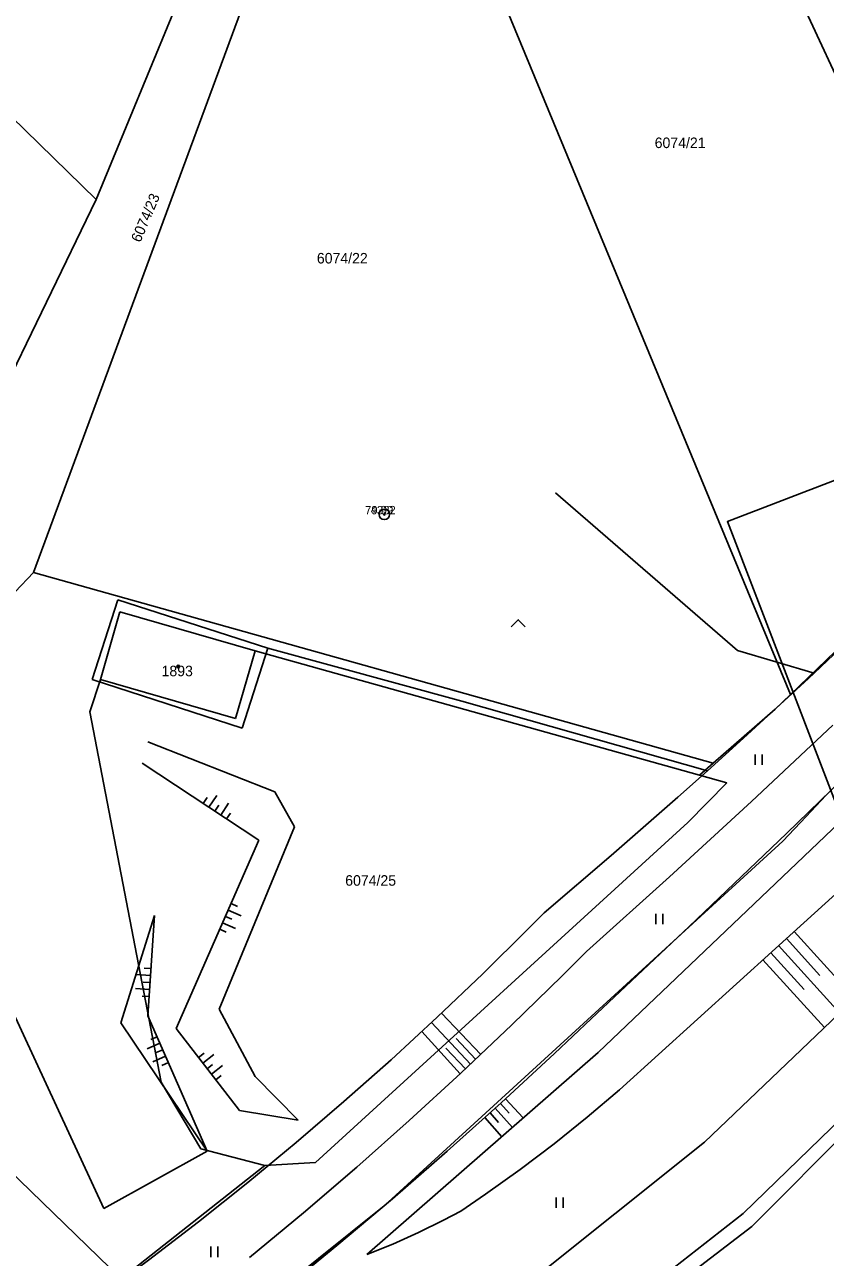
# Model space of a CAD drawing. Extents: x -540150 to -533593, y -1185082 to -1180066.
# Drawn here: x -533946.3 to -533889.2, y -1182174 to -1182086.2 of the extents above; entities that cross this region are included whole.
import ezdxf

# ---------------------------------------------------------------- set-up
doc = ezdxf.new("R2010")
doc.units = 0
for name, color, linetype in [('KN_HRAN_PARCEL', 7, 'Continuous'), ('KN_PARC_Č', 7, 'Continuous'), ('KN_VKP_HRAN_', 7, 'Continuous'), ('maska', 7, 'Continuous'), ('Vrstva 11', 7, 'Continuous'), ('Vrstva 14', 7, 'Continuous'), ('Vrstva 15', 7, 'Continuous'), ('Vrstva 21', 7, 'Continuous'), ('Vrstva 22', 7, 'Continuous'), ('Vrstva 23', 7, 'Continuous'), ('Vrstva 36', 7, 'Continuous'), ('Vrstva 39', 7, 'Continuous'), ('Vrstva 5', 7, 'Continuous')]:
    doc.layers.add(name, color=color, linetype=linetype)

msp = doc.modelspace()

# ---------------------------------------------------------------- linework, layer by layer
at = {"layer": 'KN_HRAN_PARCEL'}
for p, q in [((-533903.568, -1182057.262), (-533875.408, -1182118.062)), ((-533920.398, -1182064.742), (-533891.698, -1182133.942)), ((-533924.018, -1182066.702), (-533945.658, -1182125.252)), ((-533928.628, -1182068.252), (-533941.178, -1182098.702)), ((-533941.178, -1182098.702), (-533952.788, -1182122.602)), ((-534009.988, -1182107.232), (-533939.398, -1182175.582)), ((-533891.698, -1182133.942), (-533876.978, -1182119.772)), ((-533961.298, -1182141.692), (-533945.658, -1182125.252)), ((-533945.658, -1182125.252), (-533897.218, -1182138.852)), ((-533939.498, -1182128.072), (-533940.878, -1182132.872)), ((-533929.868, -1182130.852), (-533939.498, -1182128.072)), ((-533931.258, -1182135.652), (-533929.868, -1182130.852)), ((-533898.178, -1182139.692), (-533929.868, -1182130.852)), ((-533940.878, -1182132.872), (-533941.648, -1182135.192)), ((-533940.878, -1182132.872), (-533931.258, -1182135.652)), ((-533892.788, -1182134.992), (-533891.698, -1182133.942)), ((-533941.648, -1182135.192), (-533936.568, -1182161.572)), ((-533897.218, -1182138.852), (-533892.788, -1182134.992)), ((-533898.178, -1182139.692), (-533897.218, -1182138.852)), ((-533899.028, -1182143.072), (-533896.238, -1182140.232)), ((-533896.238, -1182140.232), (-533898.178, -1182139.692)), ((-533889.148, -1182141.122), (-533890.588, -1182142.642)), ((-533925.558, -1182167.282), (-533899.028, -1182143.072)), ((-533890.588, -1182142.642), (-533892.238, -1182144.392)), ((-533892.238, -1182144.392), (-533920.668, -1182170.382)), ((-533936.568, -1182161.572), (-533933.738, -1182166.322)), ((-533933.738, -1182166.322), (-533929.168, -1182167.492)), ((-533939.398, -1182175.582), (-533929.168, -1182167.492)), ((-533929.168, -1182167.492), (-533925.558, -1182167.282)), ((-533920.668, -1182170.382), (-533936.208, -1182182.822))]:
    msp.add_line(p, q, dxfattribs=at)
at = {"layer": 'KN_VKP_HRAN_'}
msp.add_line((-533960.308, -1182080.062), (-533941.178, -1182098.702), dxfattribs=at)
at = {"layer": 'maska'}
msp.add_lwpolyline([(-533697.616, -1182129.586), (-533865.618, -1182194.203), (-533867.947, -1182195.098), (-533896.2, -1182121.641), (-533877.017, -1182114.263), (-533909.191, -1182030.612), (-533758.043, -1181972.477)], close=True, dxfattribs=at)
at = {"layer": 'Vrstva 11'}
for p, q in [((-533908.438, -1182119.582), (-533895.488, -1182130.822)), ((-533928.949, -1182130.662), (-533915.118, -1182134.422)), ((-533895.488, -1182130.822), (-533890.021, -1182132.423)), ((-533915.118, -1182134.422), (-533897.623, -1182139.383))]:
    msp.add_line(p, q, dxfattribs=at)
at = {"layer": 'Vrstva 14'}
for p, q in [((-533890.021, -1182132.423), (-533885.854, -1182128.481)), ((-533890.427, -1182132.802), (-533890.021, -1182132.423)), ((-533895.055, -1182137.064), (-533890.427, -1182132.802)), ((-533894.477, -1182141.57), (-533888.678, -1182136.136)), ((-533928.448, -1182140.882), (-533937.508, -1182137.312)), ((-533891.984, -1182143.847), (-533885.078, -1182137.132)), ((-533937.908, -1182138.852), (-533929.588, -1182144.332)), ((-533883.698, -1182138.752), (-533905.408, -1182159.462)), ((-533927.048, -1182143.372), (-533928.448, -1182140.882)), ((-533904.471, -1182145.41), (-533899.736, -1182141.267)), ((-533903.878, -1182162.122), (-533881.298, -1182141.622)), ((-533900.331, -1182146.946), (-533894.477, -1182141.57)), ((-533932.418, -1182156.372), (-533927.048, -1182143.372)), ((-533898.913, -1182150.473), (-533891.984, -1182143.847)), ((-533929.588, -1182144.332), (-533935.498, -1182157.742)), ((-533909.258, -1182149.492), (-533904.471, -1182145.41)), ((-533897.818, -1182165.842), (-533876.048, -1182145.012)), ((-533906.238, -1182152.262), (-533900.331, -1182146.946)), ((-533937.038, -1182149.692), (-533939.438, -1182157.342)), ((-533937.498, -1182156.842), (-533937.038, -1182149.692)), ((-533895.068, -1182170.922), (-533873.078, -1182149.542)), ((-533894.448, -1182171.852), (-533872.858, -1182150.152)), ((-533905.898, -1182157.042), (-533898.913, -1182150.473)), ((-533907.97, -1182153.992), (-533906.238, -1182152.262)), ((-533916.873, -1182156.933), (-533913.628, -1182153.839)), ((-533911.55, -1182157.484), (-533907.97, -1182153.992)), ((-533940.648, -1182170.562), (-533947.258, -1182156.292)), ((-533933.288, -1182166.472), (-533937.498, -1182156.842)), ((-533929.848, -1182161.152), (-533932.418, -1182156.372)), ((-533908.511, -1182159.52), (-533905.898, -1182157.042)), ((-533939.438, -1182157.342), (-533933.288, -1182166.472)), ((-533935.498, -1182157.742), (-533930.978, -1182163.582)), ((-533915.185, -1182160.918), (-533911.55, -1182157.484)), ((-533905.408, -1182159.462), (-533921.898, -1182173.842)), ((-533912.311, -1182163.031), (-533908.511, -1182159.52)), ((-533926.798, -1182164.262), (-533929.848, -1182161.152)), ((-533918.875, -1182164.293), (-533915.185, -1182160.918)), ((-533926.931, -1182165.86), (-533923.526, -1182162.945)), ((-533916.165, -1182166.482), (-533912.311, -1182163.031)), ((-533930.978, -1182163.582), (-533926.798, -1182164.262)), ((-533922.619, -1182167.609), (-533918.875, -1182164.293)), ((-533922.308, -1182185.372), (-533897.818, -1182165.842)), ((-533933.288, -1182166.472), (-533940.648, -1182170.562)), ((-533920.071, -1182169.873), (-533916.165, -1182166.482)), ((-533926.414, -1182170.865), (-533922.619, -1182167.609)), ((-533924.03, -1182173.204), (-533920.071, -1182169.873)), ((-533930.262, -1182174.06), (-533926.414, -1182170.865)), ((-533919.828, -1182190.232), (-533895.068, -1182170.922)), ((-533919.128, -1182190.612), (-533894.448, -1182171.852)), ((-533928.04, -1182176.472), (-533924.03, -1182173.204))]:
    msp.add_line(p, q, dxfattribs=at)
for points in [[(-533899.736, -1182141.267), (-533897.623, -1182139.383), (-533895.055, -1182137.064)], [(-533913.628, -1182153.839), (-533910.439, -1182150.688), (-533909.258, -1182149.492)], [(-533923.526, -1182162.945), (-533920.173, -1182159.969), (-533916.873, -1182156.933)], [(-533903.878, -1182162.122), (-533906.191, -1182164.068), (-533908.555, -1182165.953), (-533910.968, -1182167.774)], [(-533933.896, -1182171.507), (-533930.389, -1182168.715), (-533926.931, -1182165.86)], [(-533910.968, -1182167.774), (-533913.428, -1182169.531), (-533915.208, -1182170.742)], [(-533921.898, -1182173.842), (-533920.04, -1182173.1), (-533918.213, -1182172.283), (-533916.421, -1182171.395), (-533915.208, -1182170.742)], [(-533941.058, -1182176.902), (-533937.453, -1182174.237), (-533933.896, -1182171.507)]]:
    msp.add_lwpolyline(points, dxfattribs=at)
at = {"layer": 'Vrstva 15'}
for p, q in [((-533933.564, -1182141.713), (-533933.289, -1182141.295)), ((-533933.147, -1182141.988), (-533932.597, -1182141.153)), ((-533932.729, -1182142.263), (-533932.454, -1182141.845)), ((-533932.311, -1182142.538), (-533931.761, -1182141.703)), ((-533931.894, -1182142.813), (-533931.619, -1182142.395)), ((-533931.578, -1182148.848), (-533931.12, -1182149.05)), ((-533931.981, -1182149.763), (-533931.523, -1182149.965)), ((-533931.779, -1182149.305), (-533930.864, -1182149.709)), ((-533932.384, -1182150.678), (-533931.927, -1182150.88)), ((-533932.183, -1182150.221), (-533931.268, -1182150.624)), ((-533887.111, -1182155.597), (-533891.439, -1182150.829)), ((-533888.195, -1182156.634), (-533892.55, -1182151.837)), ((-533889.612, -1182153.958), (-533891.995, -1182151.333)), ((-533890.723, -1182154.966), (-533893.105, -1182152.342)), ((-533937.281, -1182153.471), (-533937.78, -1182153.439)), ((-533889.279, -1182157.672), (-533893.661, -1182152.846)), ((-533937.313, -1182153.97), (-533938.311, -1182153.906)), ((-533937.345, -1182154.469), (-533937.844, -1182154.437)), ((-533937.377, -1182154.968), (-533938.375, -1182154.904)), ((-533937.409, -1182155.467), (-533937.908, -1182155.435)), ((-533913.779, -1182159.589), (-533916.563, -1182156.642)), ((-533915.234, -1182160.962), (-533917.978, -1182157.962)), ((-533914.506, -1182160.276), (-533917.293, -1182157.326)), ((-533936.644, -1182158.794), (-533937.561, -1182159.194)), ((-533936.845, -1182158.336), (-533937.303, -1182158.536)), ((-533914.142, -1182159.933), (-533915.535, -1182158.458)), ((-533936.244, -1182159.71), (-533937.16, -1182160.111)), ((-533936.444, -1182159.252), (-533936.902, -1182159.452)), ((-533933.895, -1182159.813), (-533933.5, -1182159.507)), ((-533933.589, -1182160.209), (-533932.798, -1182159.597)), ((-533914.869, -1182160.619), (-533916.264, -1182159.143)), ((-533936.043, -1182160.168), (-533936.502, -1182160.369)), ((-533933.283, -1182160.604), (-533932.888, -1182160.298)), ((-533932.977, -1182160.999), (-533932.186, -1182160.387)), ((-533932.671, -1182161.395), (-533932.276, -1182161.089)), ((-533912.372, -1182163.086), (-533911.757, -1182163.774)), ((-533912.004, -1182162.747), (-533910.742, -1182164.114)), ((-533913.49, -1182164.087), (-533912.271, -1182165.447)), ((-533913.117, -1182163.753), (-533912.506, -1182164.436)), ((-533912.745, -1182163.419), (-533911.518, -1182164.79))]:
    msp.add_line(p, q, dxfattribs=at)
at = {"layer": 'Vrstva 21'}
for radius in [0.375, 0.05]:
    msp.add_circle((-533920.648, -1182121.122), radius, dxfattribs=at)
at = {"layer": 'Vrstva 36'}
for p, q in [((-533894.222, -1182138.97), (-533894.222, -1182138.22)), ((-533893.722, -1182138.97), (-533893.722, -1182138.22)), ((-533901.304, -1182150.318), (-533901.304, -1182149.568)), ((-533900.804, -1182150.318), (-533900.804, -1182149.568)), ((-533908.413, -1182170.524), (-533908.413, -1182169.774)), ((-533907.913, -1182170.524), (-533907.913, -1182169.774)), ((-533933.011, -1182174.023), (-533933.011, -1182173.273)), ((-533932.511, -1182174.023), (-533932.511, -1182173.273))]:
    msp.add_line(p, q, dxfattribs=at)
msp.add_lwpolyline([(-533911.607, -1182129.122), (-533911.107, -1182128.622), (-533910.607, -1182129.122)], dxfattribs=at)
at = {"layer": 'Vrstva 39'}
for radius in [0.09, 0.0398]:
    msp.add_circle((-533935.339, -1182131.961), radius, dxfattribs=at)
at = {"layer": 'Vrstva 5'}
for p, q in [((-533941.478, -1182132.882), (-533939.639, -1182127.202)), ((-533939.639, -1182127.202), (-533928.949, -1182130.662)), ((-533928.949, -1182130.662), (-533930.788, -1182136.342)), ((-533930.788, -1182136.342), (-533941.478, -1182132.882))]:
    msp.add_line(p, q, dxfattribs=at)

# ---------------------------------------------------------------- texts
at = {"layer": 'KN_PARC_Č'}
for s, p in [('6074/21', (-533901.378, -1182095.032)), ('6074/22', (-533925.458, -1182103.252)), ('1893', (-533936.528, -1182132.652)), ('6074/25', (-533923.438, -1182147.572))]:
    msp.add_text(s, height=0.75, dxfattribs=at).set_placement(p)
msp.add_text('6074/23', height=0.75, rotation=67, dxfattribs=at).set_placement((-533938.045, -1182101.804))
at = {"layer": 'Vrstva 22'}
msp.add_text('79.99', height=0.6, dxfattribs=at).set_placement((-533922.024, -1182121.122))
at = {"layer": 'Vrstva 23'}
msp.add_text('4332', height=0.6, dxfattribs=at).set_placement((-533921.626, -1182121.122))

doc.saveas('drawing.dxf')
